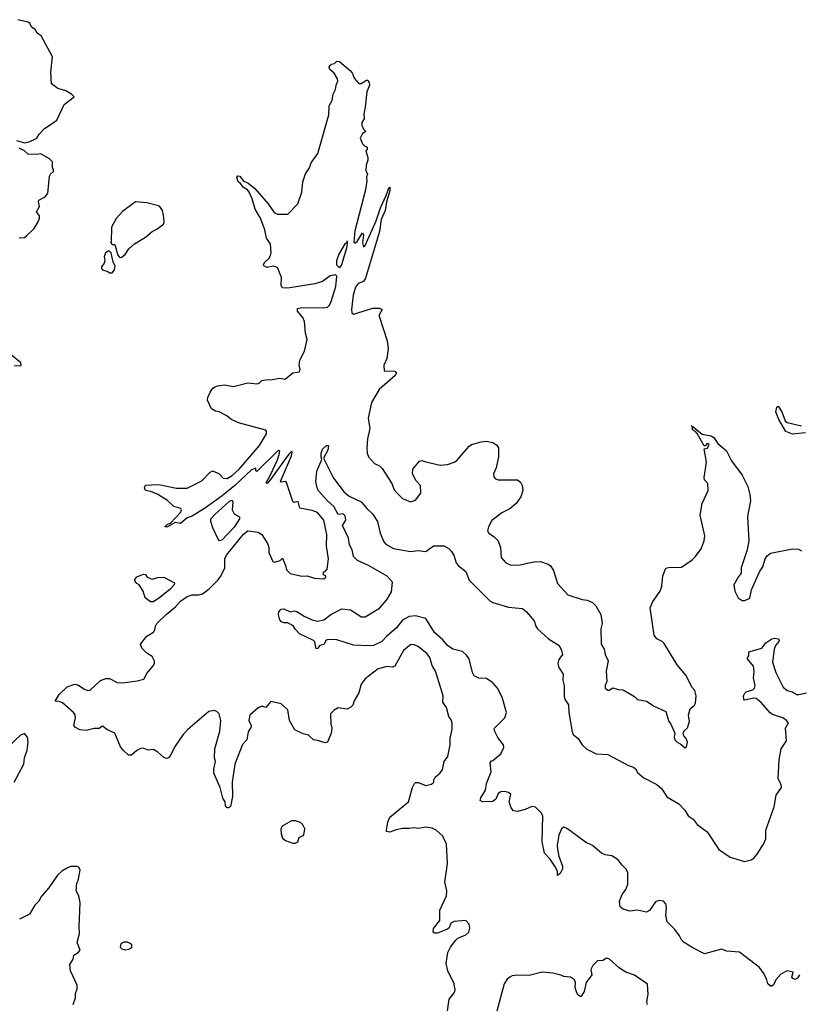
# Model space of a CAD drawing. Extents: x 2220520 to 2384350, y 721165 to 893491.
# Tile 296 of 315: x 2341649 to 2347688, y 828785 to 836412. Entities that reach past the tile are written whole.
import ezdxf

# ---------------------------------------------------------------- set-up
doc = ezdxf.new("R2010")
doc.units = 0

msp = doc.modelspace()

# ---------------------------------------------------------------- linework, layer by layer
at = {"layer": '0CON20XD'}
for points in [[(2341625, 835477.5), (2341685, 835458.8), (2341722.5, 835465), (2341782.5, 835495), (2341800, 835525), (2341840.7, 835569.3), (2341876.4, 835593.6), (2341936.7, 835635), (2341993.3, 835755), (2342070, 835815), (2342050, 835835), (2342005, 835860), (2341945, 835879.2), (2341896.2, 835915), (2341891.2, 836005), (2341903.3, 836125), (2341815, 836286.7), (2341785, 836307.5), (2341767.5, 836335), (2341741.2, 836355), (2341726.2, 836385), (2341715, 836393.8), (2341635, 836412)], [(2343935, 834366.4), (2343725, 834332.9), (2343684.3, 834334.3), (2343673.7, 834353.7), (2343677.1, 834415), (2343645, 834492.5), (2343615, 834503.3), (2343565, 834493.8), (2343540, 834505), (2343537.5, 834515), (2343548.8, 834535), (2343577.7, 834562.3), (2343591.2, 834585), (2343596.7, 834605), (2343590.8, 834675), (2343560.3, 834720.3), (2343546.7, 834785), (2343514.3, 834875), (2343473.4, 834943.4), (2343450.8, 835025), (2343426.8, 835076.8), (2343414.2, 835094.2), (2343380, 835115), (2343360.7, 835140.7), (2343340, 835155), (2343330.7, 835189.3), (2343338.3, 835201.7), (2343355, 835200), (2343381.7, 835161.7), (2343415, 835147.5), (2343469.2, 835105), (2343574.5, 834984.5), (2343619.1, 834919.1), (2343645, 834906), (2343725, 834906.7), (2343804.3, 834985.7), (2343835.6, 835075), (2343842.1, 835155), (2343862.2, 835217.8), (2343892.9, 835265), (2343907.2, 835302.8), (2343958.6, 835375), (2344044, 835675), (2344045.8, 835744.2), (2344068.8, 835785), (2344076.2, 835835), (2344095, 835870), (2344100, 835905), (2344113, 835937), (2344111.2, 835955), (2344085, 835997.5), (2344051.2, 836025), (2344047, 836043), (2344053.6, 836056.4), (2344065, 836067.5), (2344087, 836073), (2344105, 836090), (2344125, 836087.5), (2344212.5, 836015), (2344227.5, 835995), (2344239.3, 835959.3), (2344275, 835917.5), (2344295, 835916.7), (2344335, 835942.5), (2344345, 835942.5), (2344356.2, 835925), (2344358.8, 835905), (2344337, 835853), (2344326, 835734), (2344313.6, 835683.6), (2344316.7, 835645), (2344300, 835615), (2344300, 835595), (2344313, 835563), (2344330, 835545), (2344305, 835530), (2344287.5, 835495), (2344305, 835450), (2344321.7, 835431.7), (2344340, 835425), (2344340, 835405), (2344330, 835395), (2344346.2, 835345), (2344346.7, 835325), (2344333.3, 835285), (2344330, 835245), (2344343.3, 835215), (2344336.2, 835195), (2344338.9, 835165), (2344326.7, 835095), (2344243.9, 834776.1), (2344238.3, 834688.3), (2344245, 834680), (2344262.5, 834695), (2344305, 834760), (2344312.5, 834745), (2344303.9, 834683.9), (2344311.7, 834651.7), (2344325, 834662.5), (2344411.4, 834855), (2344443.3, 834955), (2344488.8, 835051.2), (2344505, 835102.5), (2344515.8, 835115.8), (2344515, 835087.5), (2344490, 835000), (2344480.8, 834935), (2344449.1, 834865), (2344435, 834771.2), (2344328.8, 834411.2), (2344312.9, 834385), (2344271.3, 834368.7), (2344250.3, 834339.7), (2344230.9, 834279.1), (2344218.3, 834168.3), (2344221.6, 834141.6), (2344235, 834130), (2344385, 834177.8), (2344437.3, 834177.3), (2344456.1, 834166.1), (2344434.1, 834125.9), (2344433.8, 834115), (2344496, 833925), (2344503.6, 833866.4), (2344493, 833787), (2344470, 833735), (2344473, 833693), (2344555, 833688.8), (2344567.5, 833675), (2344556.7, 833655), (2344432.6, 833547.4), (2344375, 833447.5), (2344349.2, 833325), (2344360, 833245), (2344342.9, 833165), (2344339.2, 833095), (2344341.2, 833055), (2344351.2, 833025), (2344397.5, 832975), (2344436.1, 832956.1), (2344456.1, 832936.1), (2344530.7, 832820.7), (2344550.8, 832770.8), (2344574.1, 832744.1), (2344615, 832703.3), (2344675, 832677.5), (2344715, 832690), (2344756.2, 832745), (2344753.3, 832805), (2344719.3, 832839.3), (2344692.5, 832895), (2344695, 832930), (2344747, 832993), (2344765, 832998.8), (2344795, 832986.2), (2344905, 832961.2), (2344962.3, 832967.7), (2345015, 832984), (2345035, 832998.8), (2345130.4, 833109.6), (2345149.1, 833120.9), (2345225, 833142.9), (2345265, 833148.1), (2345315, 833138.1), (2345346.2, 833116.2), (2345356.9, 833095), (2345359.2, 833025), (2345339.7, 832940.3), (2345318.8, 832895), (2345322.3, 832872.3), (2345335, 832856.7), (2345355, 832848.8), (2345505, 832847.5), (2345529.3, 832829.3), (2345542.5, 832805), (2345545.9, 832764.1), (2345530, 832715), (2345495, 832663.3), (2345445, 832623.3), (2345385, 832591.2), (2345306.8, 832533.2), (2345280.8, 832485), (2345273.9, 832453.9), (2345283.3, 832435), (2345325, 832406.2), (2345355.8, 832375), (2345373.3, 832325), (2345379.2, 832245), (2345415, 832206.2), (2345455, 832186), (2345525, 832190), (2345593.8, 832203.8), (2345635, 832214), (2345684.1, 832214.1), (2345742.5, 832195), (2345761.7, 832181.7), (2345783.3, 832145), (2345813.9, 832043.9), (2345895, 831957.5), (2346005, 831920), (2346045, 831916.7), (2346085, 831898.8), (2346112.5, 831872.5), (2346150.8, 831805), (2346160, 831735), (2346150, 831695), (2346153.8, 831575), (2346175.8, 831535.8), (2346184.3, 831495), (2346208.8, 831445), (2346191.2, 831365), (2346196.7, 831285), (2346183.3, 831255), (2346183.9, 831233.9), (2346205, 831217.5), (2346215, 831217.5), (2346245, 831236.7), (2346285, 831223.3), (2346325, 831221.2), (2346410.7, 831170.7), (2346435, 831147.5), (2346505, 831132.5), (2346565, 831093.8), (2346655, 831052.5), (2346676.7, 830975), (2346692.5, 830955), (2346723.3, 830885), (2346720, 830855), (2346723.3, 830835), (2346743.3, 830815), (2346770.7, 830800.7), (2346803, 830773), (2346815, 830780), (2346823.3, 830815), (2346812.5, 830845), (2346792.5, 830865), (2346787.5, 830885), (2346797, 830903), (2346822.5, 830927.5), (2346838, 830975), (2346830, 831025), (2346842, 831075), (2346877, 831103), (2346885, 831117.5), (2346889.2, 831175), (2346878.8, 831215), (2346859.3, 831239.3), (2346808, 831335), (2346743.3, 831415), (2346640.5, 831580.5), (2346625, 831596.2), (2346585, 831616.2), (2346564.4, 831644.4), (2346534.2, 831855.8), (2346554.3, 831905.7), (2346611.2, 831985), (2346623.8, 832025), (2346632, 832105), (2346655, 832163.3), (2346675, 832169.2), (2346775, 832170.8), (2346858.3, 832228.3), (2346885, 832253.8), (2346927.6, 832312.4), (2346951.4, 832375), (2346955.8, 832415), (2346920, 832575), (2346936.2, 832665), (2346981.2, 832765), (2346979.3, 832819.3), (2346955, 832847.5), (2346950, 832865), (2346970, 832985), (2346952.5, 833087.5), (2346976.4, 833093.6), (2346990, 833125), (2346975, 833130), (2346958.3, 833111.7), (2346951.7, 833111.7), (2346896.2, 833206.2), (2346883.3, 833223.3), (2346860, 833235), (2346860, 833260), (2346852.5, 833267.5), (2346935, 833202.5), (2347005, 833188.8), (2347025, 833176.7), (2347058.3, 833128.3), (2347125, 833073.3), (2347162, 832995), (2347245, 832883.3), (2347288.8, 832795), (2347306, 832735), (2347310, 832685), (2347288, 832565), (2347297.1, 832375), (2347284.2, 832305.8), (2347237.5, 832165), (2347237.5, 832125), (2347213.8, 832095), (2347181.2, 832035), (2347188.8, 831985), (2347215, 831933.3), (2347245, 831912.5), (2347267, 831913), (2347305, 831930), (2347318.1, 831995), (2347379.4, 832135), (2347405, 832174), (2347424.7, 832235.3), (2347439.8, 832260.2), (2347465, 832280.6), (2347635, 832312.9), (2347681.2, 832311.2), (2347705, 832298)], [(2341645, 834721.2), (2341685, 834726.2), (2341705, 834740), (2341760, 834795), (2341792.5, 834845), (2341802.5, 834875), (2341801.7, 834891.7), (2341780, 834925), (2341803.3, 834965), (2341793.3, 835005), (2341797, 835013), (2341845, 835040), (2341866.7, 835065), (2341880.7, 835199.3), (2341887.5, 835215), (2341910, 835235), (2341910, 835255), (2341902.5, 835265), (2341901.7, 835311.7), (2341880, 835335), (2341811.7, 835371.7), (2341785, 835367.5), (2341715, 835371.2), (2341685.8, 835395.8), (2341645, 835417.5)], [(2342435, 834570), (2342465.9, 834594.1), (2342494.1, 834635.9), (2342537.5, 834675), (2342622.3, 834727.7), (2342675, 834772.5), (2342710.7, 834789.3), (2342761.7, 834828.3), (2342767.5, 834845), (2342762.7, 834897.3), (2342754.3, 834935), (2342735, 834964), (2342725, 834971.2), (2342635, 834993.3), (2342545, 835000), (2342445, 834926.7), (2342395, 834872.5), (2342358.8, 834805), (2342357.5, 834692.5), (2342352.5, 834685), (2342365, 834670), (2342385, 834670), (2342408.3, 834588.3), (2342421.7, 834571.7), (2342435, 834570)], [(2344125, 834489.2), (2344140.8, 834509.2), (2344182.9, 834645), (2344188.8, 834675), (2344185, 834700), (2344183, 834687), (2344165, 834670.8), (2344121.3, 834595), (2344103.8, 834545), (2344102.4, 834512.4), (2344125, 834489.2)], [(2342365, 834450), (2342382.5, 834475), (2342387.5, 834505), (2342373, 834533), (2342357, 834607), (2342345, 834620), (2342335, 834620), (2342313.3, 834605), (2342303.3, 834575), (2342307.5, 834545), (2342302.5, 834525), (2342283.3, 834496.7), (2342282.5, 834485), (2342290, 834475), (2342331.7, 834461.7), (2342345, 834450), (2342365, 834450)], [(2344964.2, 828735.8), (2344975.6, 828824.4), (2345015.5, 828874.5), (2345022, 828895), (2345014, 828945), (2344966.2, 829045), (2344952.3, 829102.3), (2344964.3, 829185.7), (2344985, 829227.5), (2345027, 829283), (2345043, 829297), (2345105, 829322.5), (2345127.5, 829345), (2345136.7, 829375), (2345130, 829405), (2345105, 829433.3), (2345015, 829427.3), (2344989.4, 829415), (2344975, 829377.5), (2344963.6, 829366.4), (2344885, 829336.7), (2344865, 829337.5), (2344852.5, 829345), (2344855, 829372.5), (2344902.5, 829435), (2344904.2, 829515), (2344954.2, 829625.8), (2344957.5, 829665), (2344943.1, 829735), (2344951.4, 829801.4), (2344961.8, 829875), (2344954.3, 830025), (2344927.6, 830087.6), (2344875.5, 830135.5), (2344845, 830149.2), (2344795, 830156.9), (2344735, 830147.8), (2344705, 830152.9), (2344665, 830146), (2344615, 830147.1), (2344565, 830137.1), (2344515, 830117.5), (2344490, 830125), (2344490, 830135), (2344500, 830195), (2344517.1, 830235), (2344660, 830355), (2344692, 830465), (2344706.7, 830495), (2344715, 830503.3), (2344735, 830503.3), (2344795, 830480), (2344839.5, 830490.5), (2344856.2, 830505), (2344856.7, 830525), (2344866.7, 830545), (2344903.3, 830575), (2344925, 830602.5), (2344937.5, 830665), (2344966, 830705), (2344983.8, 830795), (2344984.1, 830845.9), (2344998.8, 830915), (2344998.8, 830965), (2344991.7, 830988.3), (2344973.3, 831015), (2344956.2, 831085), (2344926.7, 831125), (2344928.8, 831175), (2344912.5, 831235), (2344870, 831365), (2344845, 831410), (2344825, 831471.2), (2344805, 831499.2), (2344735, 831555.8), (2344705, 831570.8), (2344678, 831572), (2344621.4, 831525), (2344555, 831404), (2344535, 831397.5), (2344495, 831402.5), (2344426.1, 831383.9), (2344325, 831306.7), (2344293.8, 831265), (2344275, 831197.5), (2344240, 831135), (2344228.3, 831101.7), (2344215, 831086.2), (2344185, 831071.2), (2344115, 831081.2), (2344085, 831062.5), (2344057.5, 831035), (2344058.3, 830958.3), (2344066, 830925), (2344061.2, 830885), (2344033.3, 830816.7), (2344015, 830810), (2343955, 830830), (2343925, 830833.3), (2343885, 830870), (2343845, 830880), (2343780.5, 830910.5), (2343738.8, 830985), (2343726.1, 831066.1), (2343675, 831113.8), (2343595, 831131.2), (2343555, 831083.3), (2343525, 831095.8), (2343495, 831082.5), (2343431.2, 831025), (2343424, 830985), (2343440.8, 830945), (2343440.5, 830929.5), (2343418.8, 830895), (2343407.5, 830835), (2343375, 830797.5), (2343315.8, 830645), (2343296, 830505), (2343298.6, 830395), (2343285, 830327.5), (2343278.8, 830315), (2343265, 830306.7), (2343255, 830306.7), (2343242.3, 830322.3), (2343241.2, 830355), (2343223.4, 830383.4), (2343200.8, 830465), (2343154, 830575), (2343152.7, 830607.3), (2343166, 830665), (2343158.8, 830695), (2343161.2, 830765), (2343198.3, 830901.7), (2343206.7, 830985), (2343194, 831035), (2343175, 831054), (2343155, 831060.8), (2343115, 831054.2), (2342950.8, 830915), (2342915.7, 830875), (2342854.3, 830785), (2342815, 830711.2), (2342801.2, 830695), (2342785, 830688.6), (2342765, 830697.1), (2342719.1, 830739.1), (2342685, 830758.8), (2342644.1, 830754.1), (2342605, 830770), (2342585, 830767.5), (2342555, 830752.5), (2342515.9, 830714.1), (2342492.5, 830715), (2342451.7, 830751.7), (2342430.3, 830780.3), (2342386.7, 830885), (2342323.3, 830913.3), (2342295, 830937.5), (2342285, 830938), (2342265, 830921.2), (2342225, 830921.1), (2342162.5, 830907.5), (2342115, 830911.2), (2342080.5, 830930.5), (2342069.1, 830945), (2342080.5, 831005), (2342077.5, 831027.5), (2342066.4, 831046.4), (2341979.9, 831119.9), (2341955, 831131.5), (2341923.3, 831133.3), (2341954.5, 831185), (2342017.8, 831245), (2342075, 831264.5), (2342105, 831258.1), (2342145, 831230), (2342175, 831217.1), (2342195, 831219.2), (2342275, 831293.3), (2342315, 831310), (2342345, 831307.8), (2342405, 831277.1), (2342445, 831274.5), (2342559.3, 831290.7), (2342611.2, 831305), (2342635, 831346.7), (2342682.1, 831407.9), (2342692, 831425), (2342693.9, 831443.9), (2342675, 831480), (2342633.3, 831505), (2342595, 831543.3), (2342584, 831575), (2342635, 831636.2), (2342685, 831666.7), (2342696.2, 831685), (2342700, 831715), (2342710.6, 831735), (2342782.5, 831805), (2342855.2, 831864.8), (2342895, 831908.4), (2342945, 831945.4), (2342985, 831958), (2343035, 831956.2), (2343064.2, 831965.8), (2343116.4, 832003.6), (2343185, 832070), (2343207.6, 832102.4), (2343237.5, 832165), (2343238.2, 832235), (2343250, 832265), (2343383.5, 832426.5), (2343415, 832453.3), (2343495, 832442.9), (2343524.5, 832424.5), (2343569.2, 832355), (2343578.8, 832325), (2343578.8, 832285), (2343610, 832215), (2343625, 832210), (2343666.1, 832223.9), (2343685, 832240), (2343709.2, 832185), (2343715, 832150), (2343745, 832122), (2343835, 832102.5), (2343875, 832104), (2343933.6, 832086.4), (2344005, 832080), (2344020, 832095), (2344020, 832105), (2344001.7, 832111.7), (2344002.5, 832135), (2344015, 832137.5), (2344030, 832155), (2344040, 832235), (2344025.6, 832335), (2344029.2, 832425), (2344005.8, 832535), (2343955, 832595.5), (2343915, 832609.6), (2343818.6, 832628.6), (2343805, 832680), (2343775, 832671.2), (2343765, 832681.2), (2343715, 832826.7), (2343705, 832834), (2343675, 832830), (2343670, 832835), (2343755.7, 833035), (2343760, 833065), (2343755, 833067.5), (2343735, 833046.7), (2343585, 832840), (2343565, 832820), (2343557.5, 832825), (2343589.4, 832880.6), (2343646.2, 833003.8), (2343659.2, 833045), (2343663, 833073), (2343655, 833076.2), (2343645, 833070), (2343485, 832912.5), (2343478.3, 832918.3), (2343477.5, 832937.5), (2343445, 832926), (2343315.5, 832804.5), (2343216.4, 832723.6), (2343088.7, 832631.3), (2342985, 832566.2), (2342946.2, 832553.8), (2342895, 832510), (2342853.8, 832516.2), (2342795, 832483.3), (2342775, 832483.3), (2342775, 832487.5), (2342793.3, 832505), (2342817, 832513), (2342893.3, 832595), (2342902.5, 832615), (2342895.9, 832625.9), (2342841.7, 832641.7), (2342795, 832688.8), (2342720, 832735), (2342665, 832758), (2342622.5, 832765), (2342616.2, 832785), (2342622.3, 832807.7), (2342670.5, 832809.5), (2342727.3, 832812.7), (2342864.3, 832784.3), (2342945, 832783.8), (2343060.5, 832839.5), (2343125, 832907.5), (2343145, 832916.7), (2343195, 832893.3), (2343225, 832860), (2343255, 832859.4), (2343295, 832882.7), (2343349.6, 832930.4), (2343505.9, 833114.1), (2343559.6, 833205), (2343561.4, 833225), (2343555, 833231.4), (2343345, 833290), (2343285, 833318.8), (2343254, 833344), (2343193.9, 833373.9), (2343165, 833378.8), (2343135, 833398.8), (2343104.6, 833465), (2343105.5, 833485), (2343125, 833526.7), (2343145, 833556.7), (2343157.5, 833565), (2343180, 833575), (2343235.8, 833584.2), (2343305, 833570.6), (2343415, 833600), (2343488.3, 833591.7), (2343503, 833597), (2343525, 833617.5), (2343555, 833623.3), (2343605, 833623.8), (2343665, 833636.2), (2343705, 833627.5), (2343763.9, 833676.1), (2343815.6, 833685), (2343820.6, 833705), (2343812.7, 833732.7), (2343820, 833775), (2343855, 833843.8), (2343874.5, 833935), (2343862.7, 833985), (2343855.4, 834075), (2343843.5, 834105), (2343801.1, 834155), (2343800, 834175), (2343835, 834183.4), (2344005, 834179.6), (2344033.5, 834186.5), (2344048.6, 834201.4), (2344062, 834228), (2344096.9, 834345), (2344106.7, 834425), (2344096.5, 834436.5), (2344055, 834428.8), (2343995, 834383), (2343935, 834366.4)], [(2341605, 833732.5), (2341655, 833730), (2341660, 833735), (2341657.5, 833755), (2341582.5, 833815)], [(2347735, 833210.8), (2347635, 833202), (2347585, 833222), (2347530, 833315), (2347507.5, 833375), (2347515, 833410), (2347525, 833417.5), (2347552, 833375), (2347578.8, 833305), (2347595, 833291.2), (2347705, 833266)], [(2347690, 829015), (2347675, 828987.5), (2347655, 828978.8), (2347637.5, 828985), (2347630, 828995), (2347640, 829035), (2347595, 829043.8), (2347545, 829018.8), (2347506.2, 828975), (2347488, 828935), (2347475, 828925.7), (2347465, 828926.9), (2347444, 828944), (2347437.1, 828975), (2347414.5, 829024.5), (2347380.9, 829070.9), (2347225, 829188), (2347125.8, 829195.8), (2347085, 829213.8), (2346955, 829175.4), (2346863.1, 829223.1), (2346797.5, 829265), (2346775.8, 829285), (2346760.6, 829315), (2346724.6, 829364.6), (2346664.4, 829425), (2346653.3, 829475), (2346659.2, 829535), (2346654.2, 829564.2), (2346635, 829584), (2346601.7, 829588.3), (2346575, 829578.8), (2346526.8, 829513.2), (2346505, 829498.8), (2346435, 829513.8), (2346375, 829506.2), (2346325, 829521.2), (2346301.2, 829541.2), (2346295.6, 829585), (2346315.7, 829635), (2346344.6, 829675.4), (2346360, 829715), (2346360, 829805), (2346350.6, 829830.6), (2346313.1, 829865), (2346285.4, 829905.4), (2346236.1, 829936.1), (2346185, 829942.5), (2346155.7, 829955.7), (2346085, 830016.4), (2346032.5, 830042.5), (2345892, 830145), (2345865, 830156.7), (2345846, 830145), (2345824.2, 830095), (2345811.3, 830018.7), (2345814.6, 829984.6), (2345825, 829932.5), (2345854.2, 829855), (2345854, 829835), (2345835, 829797.5), (2345815, 829783.3), (2345813.8, 829815), (2345798.6, 829848.6), (2345759.2, 829909.2), (2345715, 829956), (2345696.9, 830045), (2345700.5, 830245), (2345689.2, 830269.2), (2345645, 830312.5), (2345615, 830317.5), (2345565.5, 830294.5), (2345505, 830278.8), (2345474.3, 830284.3), (2345455, 830307.5), (2345440.8, 830355), (2345453.3, 830413.3), (2345435.9, 830425.9), (2345405, 830434), (2345375, 830430), (2345355, 830418), (2345338, 830375), (2345315, 830357.5), (2345234.3, 830354.3), (2345216.7, 830365), (2345220, 830385), (2345258, 830445), (2345264, 830495), (2345300, 830585), (2345293.9, 830656.1), (2345305, 830672.5), (2345315, 830673.3), (2345375.8, 830725), (2345398.8, 830775), (2345395.9, 830795.9), (2345352.7, 830852.7), (2345332.3, 830892.3), (2345323.8, 830915), (2345326.2, 830925), (2345406.3, 831003.7), (2345418.9, 831045), (2345386.5, 831165), (2345351.1, 831235), (2345314.4, 831275), (2345265, 831308.6), (2345205, 831311.9), (2345170.3, 831330.3), (2345156, 831355), (2345131.1, 831461.1), (2345110.3, 831490.3), (2345078, 831518), (2345005, 831535.6), (2344961.9, 831565), (2344927.9, 831607.9), (2344863.1, 831665), (2344794.4, 831774.4), (2344715, 831794.4), (2344665, 831788.5), (2344615, 831761.8), (2344567.9, 831702.1), (2344493, 831637), (2344455, 831594.6), (2344390, 831565), (2344355, 831561.2), (2344235, 831566.2), (2344105, 831607.8), (2344038.3, 831611.7), (2344023.8, 831605), (2344005, 831572.5), (2343975, 831564), (2343955, 831542.5), (2343945, 831540), (2343934.1, 831594.1), (2343925, 831603.8), (2343817.5, 831655), (2343785, 831687.5), (2343766.4, 831716.4), (2343745, 831730), (2343725, 831740), (2343695, 831740), (2343677, 831747), (2343664.2, 831764.2), (2343652.5, 831805), (2343655.5, 831825), (2343675, 831846.9), (2343695, 831849.4), (2343745, 831825.8), (2343775, 831832.5), (2343795, 831829.1), (2343852.3, 831792.3), (2343915, 831764.5), (2343955, 831754.4), (2344005, 831762.9), (2344060, 831805), (2344145, 831847.8), (2344212.2, 831842.2), (2344260.2, 831810.2), (2344295, 831787.5), (2344325, 831785.6), (2344436.3, 831853.6), (2344491.9, 831918.1), (2344529.5, 831980.5), (2344537.1, 832055), (2344495, 832101.8), (2344350, 832185), (2344265, 832222.9), (2344234.3, 832255), (2344225.5, 832305.5), (2344203.3, 832345), (2344196.4, 832395), (2344150.5, 832495), (2344174.6, 832535), (2344169.3, 832569.3), (2344155, 832583.3), (2344115, 832579.6), (2344081.7, 832641.7), (2344032.3, 832685), (2343963.7, 832763.7), (2343952.9, 832785), (2343943.2, 832835), (2343950, 832915), (2343990, 833005), (2343984.6, 833024.6), (2343983.9, 833055), (2343995, 833086), (2344025, 833113.3), (2344040, 833115), (2344037, 833077), (2344002.5, 833015), (2344080.6, 832860.6), (2344161.4, 832751.4), (2344202.4, 832722.4), (2344295, 832678.6), (2344336.9, 832626.9), (2344380.8, 832585), (2344421.2, 832525), (2344441.4, 832435), (2344468.7, 832368.7), (2344485, 832350), (2344545, 832317.1), (2344676.1, 832293.9), (2344735, 832301.2), (2344795, 832294), (2344855, 832335.7), (2344935, 832337.3), (2344973.8, 832315), (2344995, 832294), (2345013.1, 832265), (2345029.2, 832205), (2345045, 832184), (2345105, 832138.8), (2345130.7, 832070.7), (2345290, 831910), (2345315, 831897.3), (2345435, 831862), (2345545, 831851.2), (2345576, 831825), (2345635.6, 831755.6), (2345646.7, 831715), (2345660, 831695), (2345745.8, 831615.8), (2345826.7, 831565), (2345846.7, 831525), (2345853.3, 831495), (2345826.2, 831455), (2345818.8, 831425), (2345826.2, 831395), (2345857.7, 831342.3), (2345855.8, 831295), (2345866.5, 831255), (2345867.4, 831167.4), (2345874.6, 831144.6), (2345901.1, 831105), (2345903.3, 831045), (2345928.9, 830895), (2345936, 830875), (2345976.2, 830845), (2346005.9, 830795.9), (2346041.7, 830761.7), (2346115, 830725.8), (2346205, 830720), (2346365.8, 830635.8), (2346405, 830622), (2346419.1, 830609.1), (2346435, 830580), (2346485, 830540), (2346585, 830488), (2346622.9, 830455), (2346662.4, 830392.4), (2346755, 830338), (2346800.3, 830290.3), (2346826.7, 830245), (2346865, 830218.8), (2346897.6, 830177.6), (2346975, 830121.4), (2347063.9, 829983.9), (2347153.9, 829923.9), (2347265, 829891.9), (2347315.6, 829904.4), (2347335, 829916.2), (2347361.7, 829948.3), (2347410.8, 830025), (2347428, 830068), (2347428.2, 830135), (2347494.6, 830315), (2347508.2, 830405), (2347550, 830465), (2347547.7, 830485), (2347525.4, 830535), (2347531.3, 830678.7), (2347547.1, 830765), (2347589.2, 830825), (2347582, 830925), (2347603.3, 830965), (2347590, 830985), (2347561.2, 831005), (2347480.9, 831030.9), (2347462.5, 831042.5), (2347392.7, 831122.7), (2347355, 831153.8), (2347335, 831157.5), (2347265, 831142.5), (2347259.3, 831149.3), (2347256.2, 831175), (2347266.2, 831195), (2347277.5, 831205), (2347328.5, 831221.5), (2347341.9, 831235), (2347347.3, 831255), (2347332.9, 831315), (2347339.5, 831365), (2347334.4, 831405), (2347283.3, 831465), (2347296.7, 831485), (2347297.5, 831515), (2347397.5, 831545), (2347430, 831585), (2347475, 831616.7), (2347495, 831622.5), (2347525, 831616.7), (2347532.5, 831605), (2347530, 831595), (2347504.2, 831565.8), (2347493.4, 831536.6), (2347480, 831435), (2347505.6, 831355.6), (2347562.5, 831242.5), (2347595, 831216.7), (2347635, 831206.7), (2347666.2, 831186.2), (2347685, 831184.7), (2347745, 831198.2)], [(2343195.7, 832375.7), (2343187, 832387), (2343145.6, 832475), (2343130, 832525), (2343130, 832545), (2343160.3, 832579.7), (2343275, 832682.5), (2343295, 832690), (2343300, 832675), (2343294.5, 832614.5), (2343311.2, 832585), (2343351.2, 832561.2), (2343351.4, 832545), (2343309.5, 832480.5), (2343215, 832380.9), (2343195.7, 832375.7)], [(2342662.3, 831902.3), (2342620, 831935), (2342606.2, 831985), (2342575, 832033.3), (2342555, 832046), (2342541.4, 832065), (2342540, 832075), (2342555, 832095.4), (2342607.3, 832117.3), (2342623.8, 832113.8), (2342637.5, 832095), (2342675, 832077.5), (2342718.3, 832091.7), (2342765, 832093.3), (2342849.2, 832049.2), (2342845.7, 832035), (2342815, 832002.1), (2342735, 831935.3), (2342685, 831903.8), (2342662.3, 831902.3)], [(2341607.1, 830505), (2341680.6, 830645), (2341685.6, 830695), (2341706.9, 830755), (2341715.7, 830815), (2341708.8, 830855), (2341685, 830883.3), (2341655, 830870), (2341559.5, 830780.5)], [(2343785, 830033.3), (2343802.5, 830045), (2343815, 830077.5), (2343850, 830095), (2343856.7, 830145), (2343843.3, 830175), (2343823.6, 830193.6), (2343786.4, 830206.4), (2343755, 830206.7), (2343681.2, 830165), (2343671.2, 830145), (2343674, 830105), (2343685, 830072.5), (2343707.5, 830055), (2343765, 830033.3), (2343785, 830033.3)], [(2342063.3, 828785), (2342080, 828835), (2342081.7, 828868.3), (2342093.3, 828905), (2342093, 828933), (2342042.5, 829045), (2342037.5, 829095), (2342062.5, 829135), (2342067.5, 829165), (2342103, 829187), (2342117.5, 829205), (2342093.3, 829265), (2342113.3, 829335), (2342108.8, 829385), (2342116.7, 829575), (2342107.5, 829625), (2342087.5, 829665), (2342092.5, 829725), (2342102.5, 829745), (2342117.5, 829825), (2342106.4, 829846.4), (2342095, 829852.5), (2342045, 829852), (2342025, 829845.7)], [(2342025, 829845.7), (2341975, 829815.8), (2341942.5, 829785), (2341875, 829688), (2341817, 829623), (2341798, 829585), (2341765.9, 829554.1), (2341725.7, 829484.3), (2341647.5, 829445)], [(2342465, 829207.5), (2342495, 829212.5), (2342516.7, 829225), (2342517.5, 829245), (2342505, 829257.5), (2342485, 829267.5), (2342455, 829267.5), (2342432.5, 829255), (2342428.3, 829228.3), (2342440, 829215), (2342465, 829207.5)], [(2346512.5, 828785), (2346507.5, 828805), (2346516.2, 828865), (2346512.5, 828942.5), (2346411.3, 829011.3), (2346345, 829034.2), (2346295, 829064.2), (2346217.5, 829135), (2346195, 829142.5), (2346166.4, 829123.6), (2346125, 829122.5), (2346087.5, 829085), (2346074, 829055), (2346081.2, 829015), (2346036, 828955), (2346021.2, 828885), (2345995, 828842.5), (2345975, 828857.5), (2345963.8, 828875), (2345952, 828915), (2345953.3, 828955), (2345946.7, 828975), (2345915, 828996.7), (2345865, 829000), (2345842, 829012), (2345777.7, 829027.7), (2345695, 829033.8), (2345595, 829009.2), (2345505, 829010.6), (2345465, 829005.7), (2345445, 828996), (2345425, 828981.2), (2345402.5, 828945), (2345345, 828732.5)]]:
    msp.add_lwpolyline(points, dxfattribs=at)

doc.saveas('drawing.dxf')
